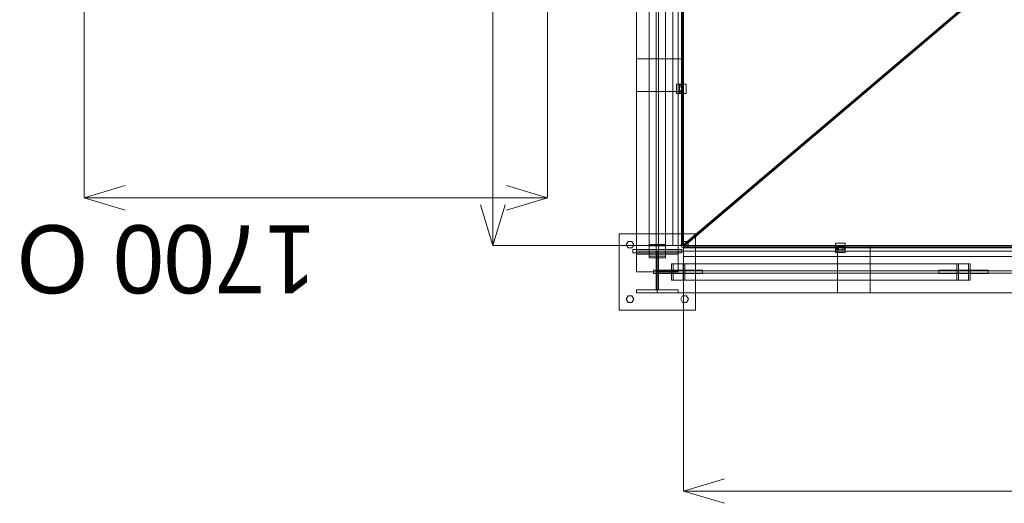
# Model space of a CAD drawing. Header units: millimetres. Extents: x -1970 to 61924, y -58230 to 6847.
# Tile 348 of 656: x -1087 to 2526, y -20670 to -18896. Entities that reach past the tile are written whole.
import ezdxf

# ---------------------------------------------------------------- set-up
doc = ezdxf.new("R2010")
doc.units = ezdxf.units.MM
doc.layers.add('COTAS_O', color=1, linetype='Continuous', lineweight=0)
doc.layers.add('superior_tolva', color=7, linetype='Continuous', lineweight=0)
doc.dimstyles.new('R19_100', dxfattribs={"dimtxt": 250, "dimasz": 150, "dimexe": 150, "dimexo": 80, "dimgap": 100, "dimtad": 1, "dimtih": 1, "dimtoh": 1, "dimdsep": 46, "dimcen": 0.09, "dimadec": 0, "dimazin": 0, "dimtfac": 1, "dimtdec": 4, "dimtofl": 0, "dimtmove": 0, "dimatfit": 3, "dimfxl": 1, "dimtolj": 1, "dimtzin": 0, "dimarcsym": 0})

# ---------------------------------------------------------------- blocks, each defined once
blk = doc.blocks.new('DIM_R26_31')
at = {"layer": 'COTAS_O'}
for p, q in [((1349.2, -19725), (1349.2, -20625)), ((4799.2, -19725), (4799.2, -20625)), ((1349.2, -20625), (1499.2, -20580)), ((4799.2, -20625), (4649.2, -20580)), ((1349.2, -20625), (4799.2, -20625)), ((1349.2, -20625), (1499.2, -20670)), ((4799.2, -20625), (4649.2, -20670))]:
    blk.add_line(p, q, dxfattribs=at)
blk.add_text('3450 O', height=250, dxfattribs=at).set_placement((3074.2, -20525))
blk = doc.blocks.new('DIM_R26_32')
at = {"layer": 'COTAS_O'}
for p, q in [((649.2, -16275), (604.2, -16425)), ((1349.2, -16275), (649.2, -16275)), ((649.2, -19725), (649.2, -16275)), ((649.2, -16275), (694.2, -16425)), ((649.2, -19725), (604.2, -19575)), ((649.2, -19725), (694.2, -19575)), ((1349.2, -19725), (649.2, -19725))]:
    blk.add_line(p, q, dxfattribs=at)
blk.add_text('3450 O', height=250, rotation=90, dxfattribs=at).set_placement((549.2, -18000))
blk = doc.blocks.new('DIM_R26_34')
at = {"layer": 'COTAS_O'}
for p, q in [((-850, -18850), (-850, -19550)), ((850, -18850), (850, -19550)), ((-850, -19550), (-700, -19505)), ((850, -19550), (700, -19505)), ((850, -19550), (-850, -19550)), ((-850, -19550), (-700, -19595)), ((850, -19550), (700, -19595))]:
    blk.add_line(p, q, dxfattribs=at)
blk.add_text('1700 O', height=250, rotation=180, dxfattribs=at).set_placement((0, -19650))

msp = doc.modelspace()

# ---------------------------------------------------------------- linework, layer by layer
at = {"layer": 'superior_tolva'}
for p, q in [((1176.2, -19821.5), (1176.2, -16178.5)), ((1248.7, -19821.5), (1248.7, -16178.5)), ((1256.7, -16178.5), (1256.7, -19821.5)), ((1329.2, -16178.5), (1329.2, -19821.5)), ((1309.2, -19725), (1309.2, -16275)), ((1341.2, -19725), (1341.2, -16275)), ((1343.2, -19725), (1343.2, -16275)), ((1345.065, -16275), (1345.065, -19725)), ((1349.2, -19725), (1349.2, -16275)), ((1345.065, -19725), (2670.065, -18600)), ((2674.2, -18600), (1349.2, -19725)), ((1349.2, -19729.636), (2674.2, -18604.636)), ((1222.7, -19720.416), (1222.7, -18673.416)), ((1282.7, -18673.416), (1282.7, -19720.416)), ((1222.7, -19726.267), (1222.7, -18679.267)), ((1282.7, -18679.267), (1282.7, -19726.267)), ((1222.7, -18716.733), (1222.7, -19763.733)), ((1222.7, -18722.584), (1222.7, -19769.584)), ((1282.7, -19763.733), (1282.7, -18716.733)), ((1282.7, -19769.584), (1282.7, -18722.584)), ((1176.2, -19160), (1176.2, -19040)), ((1176.2, -19040), (1349.2, -19040)), ((1349.2, -19040), (1349.2, -19160)), ((1323.7, -19132.5), (1358.7, -19132.5)), ((1323.7, -19167.5), (1323.7, -19132.5)), ((1334.2, -19143), (1334.2, -19136)), ((1346.2, -19136), (1334.2, -19136)), ((1334.2, -19143), (1334.2, -19157)), ((1334.2, -19143), (1346.2, -19143)), ((1346.2, -19136), (1346.2, -19143)), ((1346.2, -19143), (1346.2, -19157)), ((1358.7, -19167.5), (1358.7, -19132.5)), ((1349.2, -19160), (1176.2, -19160)), ((1323.7, -19167.5), (1358.7, -19167.5)), ((1334.2, -19157), (1334.2, -19164)), ((1334.2, -19157), (1346.2, -19157)), ((1334.2, -19164), (1346.2, -19164)), ((1346.2, -19157), (1346.2, -19164)), ((1112.7, -19961.5), (1112.7, -19681.5)), ((1112.7, -19681.5), (1392.7, -19681.5)), ((1392.7, -19681.5), (1392.7, -19961.5)), ((1138.7, -19721.5), (1145.7, -19709.376)), ((1145.7, -19733.624), (1138.7, -19721.5)), ((1145.7, -19709.376), (1159.7, -19709.376)), ((1159.7, -19709.376), (1166.7, -19721.5)), ((1166.7, -19721.5), (1159.7, -19733.624)), ((1282.7, -19720.416), (1222.7, -19720.416)), ((1222.7, -19720.416), (1222.7, -19769.584)), ((1282.7, -19769.584), (1282.7, -19720.416)), ((1338.7, -19721.5), (1345.7, -19709.376)), ((1345.7, -19733.624), (1338.7, -19721.5)), ((1345.7, -19709.376), (1359.7, -19709.376)), ((1359.7, -19709.376), (1366.7, -19721.5)), ((1366.7, -19721.5), (1359.7, -19733.624)), ((1906.7, -19715.5), (1941.7, -19715.5)), ((1906.7, -19750.5), (1906.7, -19715.5)), ((1941.7, -19750.5), (1941.7, -19715.5)), ((1159.7, -19733.624), (1145.7, -19733.624)), ((1162.7, -19751), (1162.7, -19739)), ((1162.7, -19739), (1342.7, -19739)), ((1342.7, -19751), (1162.7, -19751)), ((1176.2, -19745), (1329.2, -19745)), ((1176.2, -19756), (1176.2, -19745)), ((1176.2, -19756), (1329.2, -19756)), ((1282.7, -19726.267), (1222.7, -19726.267)), ((1222.7, -19726.267), (1222.7, -19763.733)), ((1248.7, -19756), (1256.7, -19756)), ((1248.7, -19887), (1248.7, -19756)), ((1252.7, -19898), (1252.7, -19745)), ((1252.7, -19745), (4895.7, -19745)), ((1256.7, -19887), (1256.7, -19756)), ((1282.7, -19763.733), (1282.7, -19726.267)), ((1349.2, -19725), (1309.2, -19725)), ((1329.2, -19756), (1329.2, -19745)), ((1341.2, -19725), (1349.2, -19725)), ((1342.7, -19739), (1342.7, -19751)), ((1343.2, -19725), (1349.2, -19725)), ((1349.2, -19725), (1345.065, -19725)), ((1359.7, -19733.624), (1345.7, -19733.624)), ((1349.2, -19725), (4799.2, -19725)), ((1349.2, -19733), (1349.2, -19725)), ((1349.2, -19731), (1349.2, -19725)), ((1349.2, -19725), (1349.2, -19729.636)), ((1349.2, -19765), (1349.2, -19725)), ((4799.2, -19729.636), (1349.2, -19729.636)), ((1349.2, -19731), (4799.2, -19731)), ((1349.2, -19733), (4799.2, -19733)), ((1906.7, -19750.5), (1941.7, -19750.5)), ((1917.2, -19728), (1910.2, -19728)), ((1910.2, -19728), (1910.2, -19740)), ((1917.2, -19740), (1910.2, -19740)), ((1914.2, -19725), (2034.2, -19725)), ((1914.2, -19898), (1914.2, -19725)), ((1931.2, -19728), (1917.2, -19728)), ((1917.2, -19728), (1917.2, -19740)), ((1931.2, -19740), (1917.2, -19740)), ((1931.2, -19728), (1938.2, -19728)), ((1931.2, -19728), (1931.2, -19740)), ((1938.2, -19740), (1931.2, -19740)), ((1938.2, -19740), (1938.2, -19728)), ((2034.2, -19725), (2034.2, -19898)), ((1222.7, -19763.733), (1282.7, -19763.733)), ((1222.7, -19769.584), (1282.7, -19769.584)), ((2351.616, -19791.5), (1304.616, -19791.5)), ((1304.616, -19791.5), (1304.616, -19851.5)), ((1353.784, -19791.5), (1304.616, -19791.5)), ((2357.467, -19791.5), (1310.467, -19791.5)), ((1310.467, -19791.5), (1310.467, -19851.5)), ((1347.933, -19791.5), (1310.467, -19791.5)), ((1347.933, -19851.5), (1347.933, -19791.5)), ((1347.933, -19791.5), (2394.933, -19791.5)), ((4799.2, -19765), (1349.2, -19765)), ((1353.784, -19851.5), (1353.784, -19791.5)), ((1353.784, -19791.5), (2400.784, -19791.5)), ((2351.616, -19851.5), (2351.616, -19791.5)), ((2351.616, -19791.5), (2400.784, -19791.5)), ((2357.467, -19851.5), (2357.467, -19791.5)), ((2357.467, -19791.5), (2394.933, -19791.5)), ((2394.933, -19791.5), (2394.933, -19851.5)), ((2400.784, -19791.5), (2400.784, -19851.5)), ((1329.2, -19821.5), (1176.2, -19821.5)), ((1239.2, -19827.5), (1239.2, -19815.5)), ((1239.2, -19815.5), (1419.2, -19815.5)), ((1419.2, -19827.5), (1239.2, -19827.5)), ((1256.7, -19821.5), (1248.7, -19821.5)), ((1252.7, -19825.5), (1252.7, -19817.5)), ((1252.7, -19817.5), (4895.7, -19817.5)), ((4895.7, -19825.5), (1252.7, -19825.5)), ((1419.2, -19815.5), (1419.2, -19827.5)), ((2286.2, -19827.5), (2286.2, -19815.5)), ((2286.2, -19815.5), (2466.2, -19815.5)), ((2466.2, -19827.5), (2286.2, -19827.5)), ((2466.2, -19815.5), (2466.2, -19827.5)), ((1304.616, -19851.5), (2351.616, -19851.5)), ((1304.616, -19851.5), (1353.784, -19851.5)), ((1310.467, -19851.5), (2357.467, -19851.5)), ((1310.467, -19851.5), (1347.933, -19851.5)), ((2394.933, -19851.5), (1347.933, -19851.5)), ((2400.784, -19851.5), (1353.784, -19851.5)), ((2400.784, -19851.5), (2351.616, -19851.5)), ((2394.933, -19851.5), (2357.467, -19851.5)), ((1176.2, -19887), (1329.2, -19887)), ((1176.2, -19898), (1176.2, -19887)), ((1176.2, -19898), (1329.2, -19898)), ((1248.7, -19887), (1256.7, -19887)), ((4895.7, -19898), (1252.7, -19898)), ((1329.2, -19898), (1329.2, -19887)), ((2034.2, -19898), (1914.2, -19898)), ((1138.7, -19921.5), (1145.7, -19909.376)), ((1145.7, -19933.624), (1138.7, -19921.5)), ((1145.7, -19909.376), (1159.7, -19909.376)), ((1159.7, -19933.624), (1145.7, -19933.624)), ((1159.7, -19909.376), (1166.7, -19921.5)), ((1166.7, -19921.5), (1159.7, -19933.624)), ((1338.7, -19921.5), (1345.7, -19909.376)), ((1345.7, -19933.624), (1338.7, -19921.5)), ((1345.7, -19909.376), (1359.7, -19909.376)), ((1359.7, -19933.624), (1345.7, -19933.624)), ((1359.7, -19909.376), (1366.7, -19921.5)), ((1366.7, -19921.5), (1359.7, -19933.624)), ((1392.7, -19961.5), (1112.7, -19961.5))]:
    msp.add_line(p, q, dxfattribs=at)

# ---------------------------------------------------------------- dimensions: what is measured, and where the dimension line sits
at = {"layer": 'COTAS_O'}
for p1, p2, distance, picture, middle in [((1349.2, -19725), (1349.2, -16275), 700, 'DIM_R26_32', (649.2, -18000)), ((850, -18850), (-850, -18850), 700, 'DIM_R26_34', (0, -19550)), ((1349.2, -19725), (4799.2, -19725), -900, 'DIM_R26_31', (3074.2, -20625))]:
    dim = msp.add_aligned_dim(p1=p1, p2=p2, distance=distance, text='<> O', dimstyle='R19_100', dxfattribs=at)
    dim.commit()
    dim.dimension.update_dxf_attribs({"geometry": picture, "text_midpoint": middle})

doc.saveas('drawing.dxf')
